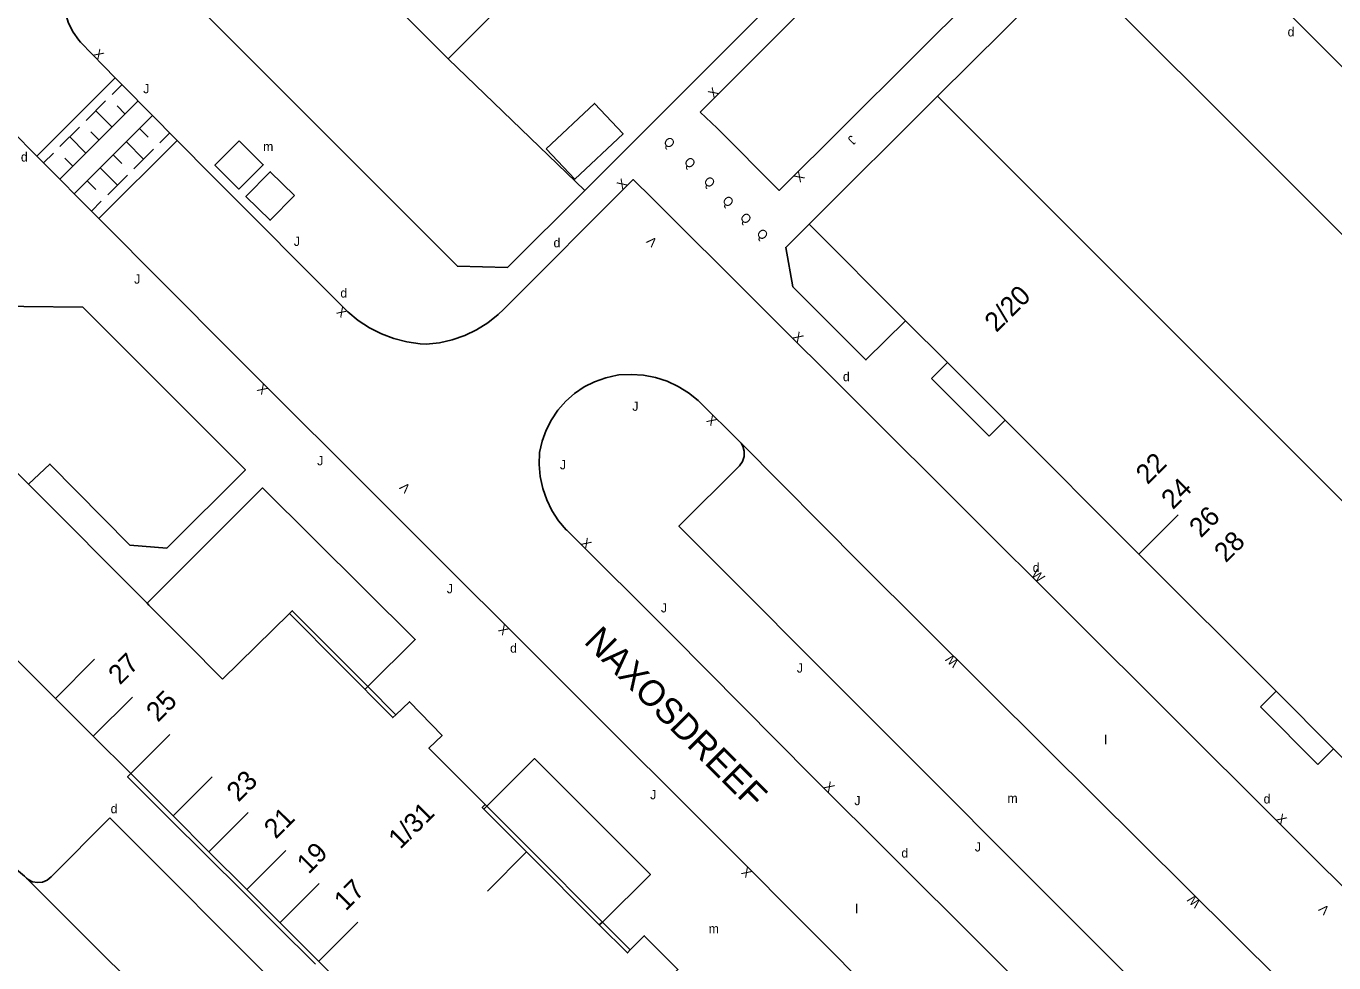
# Model space of a CAD drawing. Extents: x 134999 to 136502, y 457398 to 459002.
# Drawn here: x 136249.2 to 136320.2, y 458620.3 to 458671.1 of the extents above; entities that cross this region are included whole.
import ezdxf

# ---------------------------------------------------------------- set-up
doc = ezdxf.new("R2010")
doc.units = 0
for name, color, linetype in [('RI_DGTB_15', 7, 'Continuous'), ('RI_DGTB_29', 7, 'Continuous'), ('RI_DGTB_3', 7, 'Continuous'), ('RI_DGTB_30', 7, 'Continuous'), ('RI_DGTB_31', 7, 'Continuous'), ('RI_DGTB_32', 7, 'Continuous'), ('RI_DGTB_35', 7, 'Continuous'), ('RI_DGTB_36', 7, 'Continuous'), ('RI_DGTB_37', 7, 'Continuous'), ('RI_DGTB_4', 7, 'Continuous'), ('RI_DGTB_43', 7, 'Continuous'), ('RI_DGTB_48', 7, 'Continuous'), ('RI_DGTB_53', 7, 'Continuous'), ('RI_DGTB_54', 7, 'Continuous'), ('RI_DGTB_6', 7, 'Continuous'), ('RI_DGTB_7', 7, 'Continuous')]:
    doc.layers.add(name, color=color, linetype=linetype)

msp = doc.modelspace()

# ---------------------------------------------------------------- linework, layer by layer
at = {"layer": 'RI_DGTB_15'}
for p, q in [((136311.703, 458644.561), (136309.587, 458642.436)), ((136250.818, 458634.606), (136252.942, 458636.73)), ((136252.869, 458632.556), (136254.994, 458634.681)), ((136254.903, 458630.532), (136257.025, 458632.654)), ((136257.196, 458628.229), (136259.324, 458630.357)), ((136259.141, 458626.285), (136261.27, 458628.414)), ((136261.192, 458624.235), (136263.322, 458626.365)), ((136276.375, 458626.287), (136274.259, 458624.162)), ((136262.996, 458622.432), (136265.127, 458624.563)), ((136265.082, 458620.346), (136267.215, 458622.479))]:
    msp.add_line(p, q, dxfattribs=at)
at = {"layer": 'RI_DGTB_3'}
for p, q in [((136290.07, 458687.247), (136272.118, 458669.3)), ((136291.702, 458660.335), (136298.658, 458667.282)), ((136298.658, 458667.282), (136316.528, 458649.406)), ((136296.931, 458655.09), (136291.702, 458660.335)), ((136316.528, 458649.406), (136334.207, 458631.72)), ((136250.82, 458634.608), (136246.574, 458638.848)), ((136252.872, 458632.559), (136250.82, 458634.608)), ((136254.903, 458630.532), (136252.872, 458632.559)), ((136254.903, 458630.532), (136257.203, 458628.236)), ((136257.033, 458628.066), (136258.979, 458626.123)), ((136257.203, 458628.236), (136259.149, 458626.293)), ((136259.149, 458626.293), (136261.201, 458624.244)), ((136258.979, 458626.123), (136261.031, 458624.074)), ((136261.031, 458624.074), (136262.836, 458622.272)), ((136261.201, 458624.244), (136263.006, 458622.442)), ((136262.836, 458622.272), (136264.924, 458620.188)), ((136263.006, 458622.442), (136265.093, 458620.357)), ((136265.093, 458620.357), (136267.789, 458617.665))]:
    msp.add_line(p, q, dxfattribs=at)
for points in [[(136272.118, 458669.3), (136265.159, 458676.262), (136270.401, 458681.503)], [(136296.931, 458655.09), (136299.199, 458652.822)], [(136299.199, 458652.822), (136302.322, 458649.699)], [(136302.322, 458649.699), (136309.586, 458642.435)], [(136309.586, 458642.435), (136317.02, 458635.003)], [(136317.02, 458635.003), (136320.143, 458631.88)], [(136320.143, 458631.88), (136322.286, 458629.737)], [(136257.033, 458628.066), (136254.733, 458630.362), (136254.903, 458630.532)]]:
    msp.add_lwpolyline(points, dxfattribs=at)
at = {"layer": 'RI_DGTB_31'}
for p, q in [((136253.896, 458667.368), (136254.427, 458667.899)), ((136251.063, 458662.772), (136255.31, 458667.016)), ((136252.48, 458665.954), (136253.542, 458667.015)), ((136254.602, 458666.308), (136254.161, 458666.75)), ((136256.081, 458666.22), (136251.841, 458661.982)), ((136253.894, 458665.601), (136253.011, 458666.484)), ((136251.065, 458664.539), (136252.127, 458665.6)), ((136253.186, 458664.894), (136252.745, 458665.335)), ((136255.375, 458665.514), (136255.844, 458665.044)), ((136257.02, 458665.281), (136256.49, 458664.751)), ((136252.478, 458664.186), (136251.596, 458665.07)), ((136254.668, 458664.808), (136255.607, 458663.868)), ((136250.18, 458663.655), (136250.711, 458664.186)), ((136251.771, 458663.479), (136251.329, 458663.921)), ((136253.961, 458664.101), (136254.431, 458663.632)), ((136256.137, 458664.398), (136255.077, 458663.339)), ((136253.255, 458663.395), (136254.193, 458662.456)), ((136252.548, 458662.689), (136253.017, 458662.219)), ((136254.723, 458662.985), (136253.663, 458661.926)), ((136253.31, 458661.573), (136252.78, 458661.043))]:
    msp.add_line(p, q, dxfattribs=at)
at = {"layer": 'RI_DGTB_32'}
for points in [[(136260.791, 458664.854), (136262.089, 458663.552), (136260.766, 458662.234), (136259.468, 458663.536)], [(136263.781, 458661.886), (136262.475, 458663.177), (136261.154, 458661.841), (136262.46, 458660.55)]]:
    msp.add_lwpolyline(points, close=True, dxfattribs=at)
at = {"layer": 'RI_DGTB_4'}
for p, q in [((136249.355, 458646.237), (136242.824, 458652.804)), ((136255.788, 458639.769), (136249.355, 458646.237)), ((136255.788, 458639.769), (136255.884, 458639.672)), ((136255.884, 458639.672), (136257.929, 458637.616)), ((136259.887, 458635.647), (136263.508, 458639.211)), ((136257.929, 458637.616), (136259.887, 458635.647)), ((136269.278, 458633.723), (136267.757, 458635.252)), ((136274.22, 458628.762), (136274.131, 458628.851)), ((136281.995, 458620.965), (136280.485, 458622.479))]:
    msp.add_line(p, q, dxfattribs=at)
for points in [[(136267.757, 458635.252), (136263.665, 458639.365), (136263.508, 458639.211)], [(136263.508, 458639.211), (136269.118, 458633.573), (136269.278, 458633.723)], [(136274.131, 458628.851), (136271.08, 458631.911), (136271.791, 458632.604), (136270.031, 458634.426), (136269.278, 458633.723)], [(136274.058, 458628.611), (136273.973, 458628.697), (136274.131, 458628.851)], [(136276.375, 458626.287), (136274.058, 458628.611)], [(136276.531, 458626.444), (136274.22, 458628.762)], [(136276.375, 458626.287), (136280.319, 458622.331)], [(136280.485, 458622.479), (136276.531, 458626.444)], [(136280.319, 458622.331), (136281.838, 458620.807), (136281.995, 458620.965)], [(136286.816, 458616.15), (136283.804, 458619.146), (136284.579, 458619.902), (136282.759, 458621.736), (136281.995, 458620.965)]]:
    msp.add_lwpolyline(points, dxfattribs=at)
at = {"layer": 'RI_DGTB_48'}
msp.add_line((136272.118, 458669.3), (136279.531, 458662.157), dxfattribs=at)
at = {"layer": 'RI_DGTB_53'}
for p, q in [((136254.066, 458668.274), (136249.815, 458664.024)), ((136257.419, 458664.879), (136253.179, 458660.641)), ((136263.475, 458618.422), (136253.78, 458628.136))]:
    msp.add_line(p, q, dxfattribs=at)
for points in [[(136256.213, 458679.123), (136255.313, 458678.24), (136252.354, 458675.24), (136251.997, 458674.832), (136251.705, 458674.377), (136251.483, 458673.884), (136251.337, 458673.363), (136251.268, 458672.827), (136251.279, 458672.286), (136251.37, 458671.753), (136251.538, 458671.239), (136251.78, 458670.756), (136252.091, 458670.313), (136252.184, 458670.204)], [(136253.78, 458628.136), (136250.59, 458624.933), (136250.379, 458624.757), (136250.126, 458624.649), (136249.853, 458624.618), (136249.583, 458624.667), (136249.337, 458624.791), (136249.245, 458624.865)], [(136249.245, 458624.865), (136249.141, 458624.966), (136248.705, 458625.326), (136248.223, 458625.62), (136247.704, 458625.843), (136247.159, 458625.991), (136246.598, 458626.06), (136246.033, 458626.049), (136245.476, 458625.959), (136244.936, 458625.791), (136244.426, 458625.549), (136243.955, 458625.237), (136243.533, 458624.862), (136243.443, 458624.772)], [(136274.122, 458600), (136258.689, 458615.446), (136249.245, 458624.865)]]:
    msp.add_lwpolyline(points, dxfattribs=at)
at = {"layer": 'RI_DGTB_54'}
for points in [[(136333.364, 458713.98), (136285.795, 458666.409)], [(136316.155, 458698.804), (136303.656, 458686.282), (136279.531, 458662.157)], [(136279.531, 458662.157), (136275.336, 458657.983), (136272.626, 458658.052), (136257.04, 458673.663), (136267.744, 458684.234), (136270.401, 458681.503)], [(136312.911, 458676.593), (136333.433, 458656.02), (136341.354, 458648.107), (136351.627, 458637.887), (136367.696, 458621.798), (136375.97, 458613.476), (136384.692, 458604.802)], [(136376.699, 458600), (136378.531, 458601.827), (136352.657, 458627.777), (136305.905, 458674.467), (136298.658, 458667.282)], [(136285.795, 458666.409), (136286.709, 458665.538), (136290.081, 458662.161), (136300.787, 458672.848)], [(136254.066, 458668.274), (136253.453, 458668.906), (136252.184, 458670.204)], [(136257.419, 458664.879), (136254.528, 458667.797), (136254.066, 458668.274)], [(136249.815, 458664.024), (136248.46, 458665.404)], [(136344.96, 458600), (136336.907, 458608.123), (136322.731, 458622.312), (136283.2, 458661.734), (136282.15, 458662.756), (136275.121, 458655.702), (136274.833, 458655.43), (136274.271, 458654.986), (136273.664, 458654.607), (136273.018, 458654.298), (136272.341, 458654.063), (136271.643, 458653.904), (136270.931, 458653.825), (136270.607, 458653.845), (136269.887, 458653.948), (136269.183, 458654.129), (136268.503, 458654.386), (136267.855, 458654.716), (136267.248, 458655.115), (136266.688, 458655.579), (136259.345, 458662.935), (136257.419, 458664.879)], [(136253.179, 458660.641), (136249.94, 458663.896), (136249.815, 458664.024)], [(136313.787, 458600), (136301.374, 458612.44), (136295.608, 458618.193), (136287.509, 458626.325), (136260.356, 458653.43), (136253.179, 458660.641)], [(136296.931, 458655.09), (136294.774, 458652.973), (136290.815, 458656.942), (136290.429, 458659.075), (136291.702, 458660.335)], [(136240.101, 458650.406), (136235.412, 458654.957), (136236.26, 458655.903), (136245.886, 458655.913), (136252.316, 458655.824), (136261.127, 458647.011), (136256.859, 458642.753), (136254.858, 458642.916), (136250.519, 458647.323), (136249.355, 458646.237)], [(136305.362, 458616.922), (136291.849, 458630.4), (136284.262, 458638.034), (136278.548, 458643.729), (136278.528, 458643.75), (136278.108, 458644.249), (136277.751, 458644.797), (136277.464, 458645.384), (136277.251, 458646.001), (136277.115, 458646.64), (136277.058, 458647.291), (136277.081, 458647.944), (136277.218, 458648.559), (136277.433, 458649.157), (136277.721, 458649.723), (136278.077, 458650.249), (136278.497, 458650.725), (136278.974, 458651.145), (136279.499, 458651.502), (136280.065, 458651.79), (136280.663, 458652.005), (136281.283, 458652.143), (136281.386, 458652.155), (136282.048, 458652.188), (136282.709, 458652.14), (136283.36, 458652.014), (136283.99, 458651.81), (136284.591, 458651.531), (136285.155, 458651.182), (136285.672, 458650.768), (136288.015, 458648.46)], [(136327.515, 458609.057), (136327.26, 458609.214), (136326.972, 458609.298), (136326.673, 458609.304), (136326.382, 458609.23), (136326.122, 458609.083), (136322.752, 458605.82), (136305.897, 458622.661), (136284.64, 458643.947), (136287.921, 458647.224), (136288.08, 458647.459), (136288.167, 458647.73), (136288.176, 458648.014), (136288.105, 458648.289), (136288.015, 458648.46)], [(136327.515, 458609.057), (136317.285, 458619.265), (136304.588, 458631.872), (136294.546, 458641.88), (136288.015, 458648.46)], [(136267.757, 458635.252), (136270.34, 458637.81), (136262.055, 458646.026), (136255.788, 458639.769)], [(136267.757, 458635.252), (136267.601, 458635.099)], [(136280.485, 458622.479), (136283.089, 458625.061), (136276.807, 458631.35), (136274.22, 458628.762)], [(136274.22, 458628.762), (136274.058, 458628.611)], [(136280.485, 458622.479), (136280.319, 458622.331)]]:
    msp.add_lwpolyline(points, dxfattribs=at)
at = {"layer": 'RI_DGTB_6'}
msp.add_lwpolyline([(136277.444, 458664.424), (136280.055, 458666.879), (136281.608, 458665.228), (136278.986, 458662.783), (136277.444, 458664.424)], dxfattribs=at)
at = {"layer": 'RI_DGTB_7'}
for p, q in [((136299.199, 458652.822), (136298.341, 458651.964)), ((136298.341, 458651.964), (136301.464, 458648.841)), ((136301.464, 458648.841), (136302.322, 458649.699)), ((136317.02, 458635.003), (136316.172, 458634.155)), ((136316.172, 458634.155), (136319.295, 458631.032)), ((136319.295, 458631.032), (136320.143, 458631.88))]:
    msp.add_line(p, q, dxfattribs=at)

# ---------------------------------------------------------------- texts
at = {"layer": 'RI_DGTB_29'}
for p in [(136317.646, 458670.517), (136248.948, 458663.731), (136277.835, 458659.078), (136266.274, 458656.353), (136293.528, 458651.815), (136303.824, 458641.46), (136275.481, 458637.091), (136316.344, 458628.913), (136253.814, 458628.381), (136296.7, 458625.977)]:
    msp.add_text('d', height=0.5, dxfattribs=at).set_placement(p)
at = {"layer": 'RI_DGTB_30'}
for s, height, rotation, p in [('X', 0.499, 314.89755, (136252.836, 458669.532)), ('X', 0.5, 45.00754, (136286.518, 458667.13)), ('X', 0.5, 225.00754, (136291.152, 458663.232)), ('X', 0.5, 43.39203, (136281.559, 458662.174)), ('V', 0.5, 136.09805, (136283.504, 458659.413)), ('X', 0.5, 136.09805, (136266.686, 458655.59)), ('X', 0.5, 316.09805, (136290.768, 458654.186)), ('X', 0.5, 135.97653, (136262.387, 458651.401)), ('X', 0.5, 136.09805, (136286.749, 458649.713)), ('V', 0.5, 135.97653, (136270.114, 458646.062)), ('X', 0.5, 316.09805, (136279.28, 458642.994)), ('W', 0.5, 316.07596, (136303.718, 458641.3)), ('X', 0.5, 135.97653, (136275.455, 458638.356)), ('W', 0.5, 136.07597, (136299.853, 458636.599)), ('X', 0.5, 316.09805, (136292.455, 458629.79)), ('X', 0.5, 316.09805, (136316.984, 458628.042)), ('X', 0.5, 135.97653, (136288.643, 458625.194)), ('W', 0.5, 136.07597, (136312.968, 458623.559)), ('V', 0.5, 135.97653, (136319.959, 458623.182))]:
    msp.add_text(s, height=height, rotation=rotation, dxfattribs=at).set_placement(p)
at = {"layer": 'RI_DGTB_31'}
for p in [(136255.584, 458667.433), (136263.75, 458659.154), (136255.091, 458657.105), (136282.109, 458650.211), (136265.015, 458647.252), (136278.181, 458647.035), (136272.048, 458640.314), (136283.659, 458639.275), (136291.029, 458636.011), (136283.074, 458629.14), (136294.151, 458628.821), (136300.683, 458626.309)]:
    msp.add_text('J', height=0.5, dxfattribs=at).set_placement(p)
for s, rotation, p in [('J', 225.20224, (136293.973, 458665.189)), ('Q', 316.09805, (136283.757, 458664.763)), ('Q', 316.09805, (136284.875, 458663.67)), ('Q', 316.09805, (136285.937, 458662.622)), ('Q', 316.09805, (136286.948, 458661.57)), ('Q', 316.09805, (136287.91, 458660.651)), ('Q', 316.09805, (136288.81, 458659.784))]:
    msp.add_text(s, height=0.5, rotation=rotation, dxfattribs=at).set_placement(p)
at = {"layer": 'RI_DGTB_35'}
for s, rotation, p in [('2/20', 44.9922, (136301.85, 458654.423)), ('1/31', 44.9767, (136269.517, 458626.394))]:
    msp.add_text(s, height=1.054, rotation=rotation, dxfattribs=at).set_placement(p)
at = {"layer": 'RI_DGTB_36'}
for s, rotation, p in [('22', 44.9922, (136310.054, 458646.177)), ('24', 45.0077, (136311.429, 458644.812)), ('26', 44.9922, (136312.943, 458643.28)), ('28', 45.0077, (136314.3, 458641.932)), ('27', 45.0464, (136254.325, 458635.303)), ('25', 45.0464, (136256.379, 458633.284)), ('23', 45.0387, (136260.746, 458628.951)), ('21', 45.0387, (136262.77, 458626.949)), ('19', 45.0387, (136264.552, 458625.045)), ('17', 45.0387, (136266.569, 458623.036))]:
    msp.add_text(s, height=1.054, rotation=rotation, dxfattribs=at).set_placement(p)
at = {"layer": 'RI_DGTB_37'}
msp.add_text('NAXOSDREEF', height=1.4, rotation=314.90589, dxfattribs=at).set_placement((136279.435, 458637.649))
at = {"layer": 'RI_DGTB_43'}
for s, p in [('m', (136262.085, 458664.294)), ('l', (136307.703, 458632.112)), ('m', (136302.452, 458628.945)), ('l', (136294.201, 458622.944)), ('m', (136286.248, 458621.87))]:
    msp.add_text(s, height=0.5, dxfattribs=at).set_placement(p)

doc.saveas('drawing.dxf')
